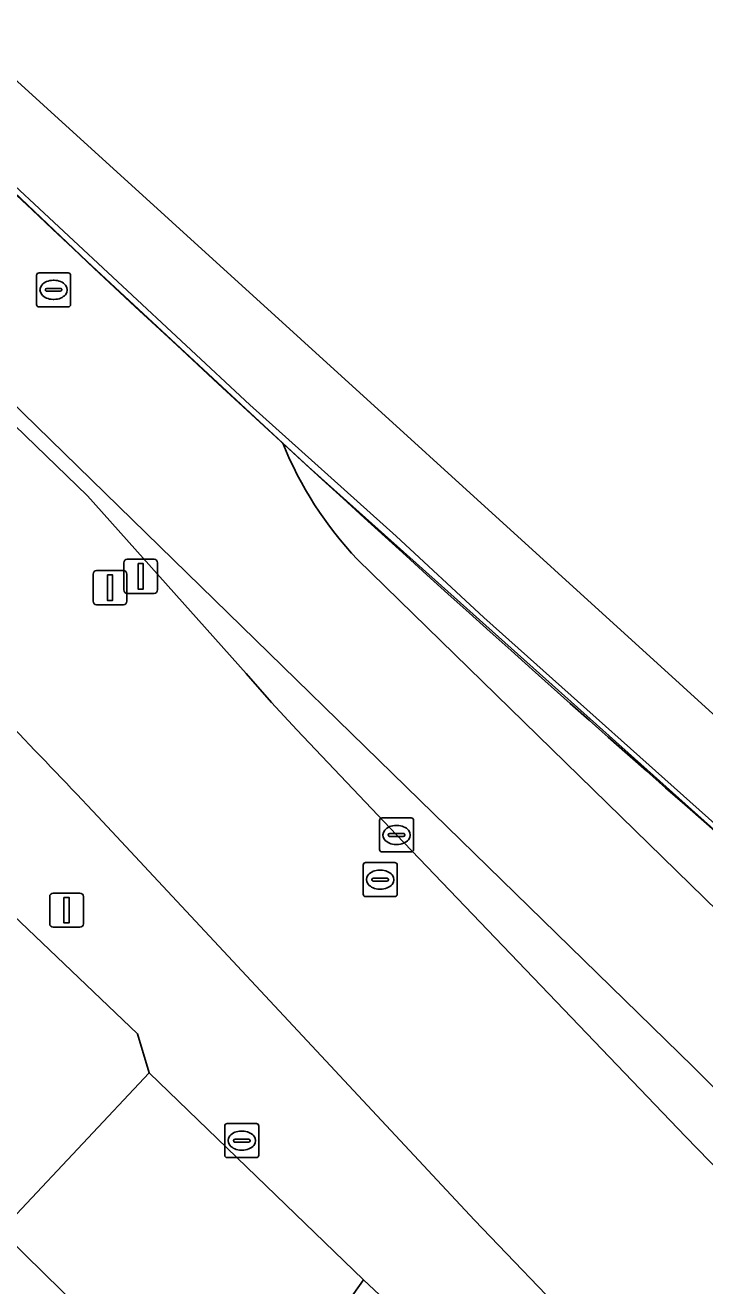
# Model space of a CAD drawing. Extents: x 159716 to 160783, y 383290 to 384031.
# Drawn here: x 160442.38 to 160462.33, y 383833.51 to 383870.51 of the extents above; entities that cross this region are included whole.
import ezdxf

# ---------------------------------------------------------------- set-up
doc = ezdxf.new("R2010")
doc.units = 0
for name, color, linetype in [('IMGEO_Berm_groen', 7, 'Continuous'), ('IMGEO_Drukknoppaal', 7, 'Continuous'), ('IMGEO_Fietspad_gesloten', 7, 'Continuous'), ('IMGEO_Geluidsscherm', 7, 'Continuous'), ('IMGEO_Groenvoorziening', 7, 'Continuous'), ('IMGEO_Hek', 7, 'Continuous'), ('IMGEO_Kolk', 7, 'Continuous'), ('IMGEO_Lichtmast', 7, 'Continuous'), ('IMGEO_Muur', 7, 'Continuous'), ('IMGEO_OVBaan_gesloten', 7, 'Continuous'), ('IMGEO_Rijbaan_lokaal_gesloten', 7, 'Continuous'), ('IMGEO_Rioolput', 7, 'Continuous'), ('IMGEO_Spoorbaan_halfverhard', 7, 'Continuous'), ('IMGEO_Verkeersregelinstallatiepaal', 7, 'Continuous')]:
    doc.layers.add(name, color=color, linetype=linetype)

msp = doc.modelspace()

# ---------------------------------------------------------------- linework, layer by layer
at = {"layer": 'IMGEO_Berm_groen'}
for points in [[(160419.877, 383880.211), (160424.394, 383875.853), (160439.015, 383861.717), (160444.207, 383856.699), (160448.866, 383851.484), (160449.608, 383850.636), (160450.346, 383849.83), (160453.278, 383846.745), (160461.762, 383837.892), (160463.166, 383836.445), (160464.774, 383834.863), (160469.824, 383829.916), (160476.512, 383823.816), (160478.186, 383822.316), (160479.882, 383820.892), (160489.062, 383813.093), (160490.746, 383811.585), (160492.088, 383810.291), (160492.69, 383810.875), (160485.425, 383817.141)], [(160470.963, 383830.915), (160461.989, 383839.935), (160428.652, 383872.461), (160425.525, 383875.59)]]:
    msp.add_lwpolyline(points, dxfattribs=at)
at = {"layer": 'IMGEO_Drukknoppaal'}
for p, q in [((160445.271, 383853.934), (160445.271, 383854.734)), ((160445.271, 383854.734), (160445.271, 383853.934)), ((160445.371, 383854.834), (160446.161, 383854.834)), ((160446.161, 383854.834), (160445.371, 383854.834)), ((160446.261, 383854.734), (160446.261, 383853.934)), ((160446.261, 383853.934), (160446.261, 383854.734)), ((160446.161, 383853.834), (160445.371, 383853.834)), ((160445.371, 383853.834), (160446.161, 383853.834))]:
    msp.add_line(p, q, dxfattribs=at)
msp.add_lwpolyline([(160445.691, 383854.709), (160445.841, 383854.709), (160445.841, 383853.959), (160445.691, 383853.959), (160445.691, 383854.709)], dxfattribs=at)
for centre, start, end in [((160445.371, 383854.734), 90, 180), ((160445.371, 383854.734), 90, 180), ((160446.161, 383854.734), 0, 90), ((160446.161, 383854.734), 360, 90), ((160445.371, 383853.934), 180, 270), ((160445.371, 383853.934), 180, 270), ((160446.161, 383853.934), 270, 0), ((160446.161, 383853.934), 270, 0)]:
    msp.add_arc(centre, 0.1, start, end, dxfattribs=at)
at = {"layer": 'IMGEO_Fietspad_gesloten'}
for points in [[(160449.937, 383858.246), (160444.192, 383863.572), (160437.764, 383869.67), (160431.407, 383875.842), (160425.122, 383882.088), (160418.26, 383888.908), (160410.995, 383896.697), (160407.872, 383900.035), (160404.249, 383903.964), (160400.654, 383907.919), (160397.087, 383911.899), (160393.276, 383916.219), (160389.324, 383920.771), (160387.918, 383922.408), (160387.009, 383923.465), (160383.703, 383927.366), (160336.884, 383983.521), (160335.571, 383984.161)], [(160425.525, 383875.59), (160428.652, 383872.461), (160461.989, 383839.935), (160470.963, 383830.915)], [(160474.851, 383832.275), (160464.338, 383842.914), (160452.131, 383854.825)]]:
    msp.add_lwpolyline(points, dxfattribs=at)
msp.add_arc((160460.038, 383862.31), 10.887, 201.9164, 223.4303, dxfattribs=at)
at = {"layer": 'IMGEO_Geluidsscherm'}
msp.add_lwpolyline([(160502.356, 383814.501), (160498.702, 383817.429), (160491.344, 383823.145), (160485.487, 383827.819), (160478.435, 383833.615), (160469.946, 383840.757), (160463.446, 383846.335), (160455.836, 383853.122), (160453.27, 383855.51), (160448.97, 383859.365), (160441.485, 383866.329), (160432.781, 383874.71), (160424.316, 383883.125), (160410.483, 383897.493), (160407.783, 383900.461), (160403.8, 383904.674), (160399.592, 383909.351), (160391.667, 383918.267), (160388.002, 383922.479)], dxfattribs=at)
at = {"layer": 'IMGEO_Groenvoorziening'}
for points in [[(160484.897, 383822.434), (160491.732, 383816.508), (160491.826, 383816.619), (160491.841, 383817.256), (160491.954, 383817.886), (160492.057, 383818.187), (160492.707, 383819.239), (160493.254, 383819.989), (160493.933, 383820.92), (160487.687, 383825.872), (160481.494, 383830.889), (160475.354, 383835.971), (160463.236, 383846.327), (160450.691, 383857.548), (160449.937, 383858.246)], [(160452.131, 383854.825), (160464.338, 383842.914), (160474.851, 383832.275)]]:
    msp.add_lwpolyline(points, dxfattribs=at)
msp.add_arc((160460.038, 383862.31), 10.887, 201.9164, 223.4303, dxfattribs=at)
at = {"layer": 'IMGEO_Hek'}
for points in [[(160439.959, 383846.399), (160440.079, 383846.237), (160445.673, 383840.906), (160446.019, 383839.765), (160440.161, 383833.54)], [(160452.305, 383833.686), (160446.019, 383839.765)], [(160447.509, 383826.879), (160447.786, 383827.298), (160452.305, 383833.686), (160454.18, 383831.941)]]:
    msp.add_lwpolyline(points, dxfattribs=at)
at = {"layer": 'IMGEO_Kolk'}
for p, q in [((160452.777, 383846.319), (160452.777, 383847.171)), ((160452.852, 383847.245), (160453.704, 383847.245)), ((160453.265, 383847.025), (160453.29, 383847.025)), ((160453.778, 383847.171), (160453.778, 383846.319)), ((160453.036, 383846.739), (160453.036, 383846.751)), ((160453.474, 383846.702), (160453.076, 383846.702)), ((160453.079, 383846.788), (160453.477, 383846.788)), ((160453.52, 383846.751), (160453.52, 383846.739)), ((160453.704, 383846.245), (160452.852, 383846.245)), ((160453.288, 383846.465), (160453.263, 383846.465)), ((160452.296, 383845.008), (160452.296, 383845.86)), ((160452.371, 383845.934), (160453.223, 383845.934)), ((160453.297, 383845.86), (160453.297, 383845.008)), ((160452.598, 383845.477), (160452.996, 383845.477)), ((160452.784, 383845.714), (160452.809, 383845.714)), ((160452.555, 383845.428), (160452.555, 383845.44)), ((160452.993, 383845.391), (160452.595, 383845.391)), ((160452.807, 383845.154), (160452.782, 383845.154)), ((160453.039, 383845.44), (160453.039, 383845.428)), ((160453.223, 383844.934), (160452.371, 383844.934)), ((160448.235, 383837.349), (160448.235, 383838.201)), ((160448.31, 383838.275), (160449.162, 383838.275)), ((160449.236, 383838.201), (160449.236, 383837.349)), ((160448.494, 383837.769), (160448.494, 383837.781)), ((160448.932, 383837.732), (160448.534, 383837.732)), ((160448.537, 383837.818), (160448.935, 383837.818)), ((160448.723, 383838.055), (160448.748, 383838.055)), ((160448.978, 383837.781), (160448.978, 383837.769)), ((160448.746, 383837.495), (160448.721, 383837.495)), ((160449.162, 383837.275), (160448.31, 383837.275))]:
    msp.add_line(p, q, dxfattribs=at)
for points in [[(160452.777, 383846.319), (160452.777, 383847.171)], [(160452.852, 383847.245), (160453.704, 383847.245)], [(160453.778, 383847.171), (160453.778, 383846.319)], [(160453.704, 383846.245), (160452.852, 383846.245)], [(160452.296, 383845.008), (160452.296, 383845.86)], [(160452.371, 383845.934), (160453.223, 383845.934)], [(160453.297, 383845.86), (160453.297, 383845.008)], [(160453.223, 383844.934), (160452.371, 383844.934)], [(160448.235, 383837.349), (160448.235, 383838.201)], [(160448.31, 383838.275), (160449.162, 383838.275)], [(160449.236, 383838.201), (160449.236, 383837.349)], [(160449.162, 383837.275), (160448.31, 383837.275)]]:
    msp.add_lwpolyline(points, dxfattribs=at)
for centre, radius, start, end in [((160452.854, 383847.169), 0.0765, 91.552, 178.448), ((160452.854, 383847.169), 0.0765, 91.552, 178.448), ((160453.702, 383847.169), 0.0765, 1.552, 88.448), ((160453.702, 383847.169), 0.0765, 1.552, 88.448), ((160453.076, 383846.748), 0.0403, 85.8775, 175.7526), ((160453.073, 383846.738), 0.0366, 178.938, 274.7102), ((160453.477, 383846.745), 0.043, 264.8664, 352.4533), ((160453.481, 383846.75), 0.0386, 1.7309, 96.639), ((160452.854, 383846.321), 0.0765, 181.552, 268.448), ((160452.854, 383846.321), 0.0765, 181.552, 268.448), ((160453.702, 383846.321), 0.0765, 271.552, 358.448), ((160453.702, 383846.321), 0.0765, 271.552, 358.448), ((160452.373, 383845.858), 0.0765, 91.552, 178.448), ((160452.373, 383845.858), 0.0765, 91.552, 178.448), ((160453.221, 383845.858), 0.0765, 1.552, 88.448), ((160453.221, 383845.858), 0.0765, 1.552, 88.448), ((160452.595, 383845.437), 0.0403, 85.8775, 175.7526), ((160453, 383845.439), 0.0386, 1.7309, 96.639), ((160452.592, 383845.427), 0.0366, 178.938, 274.7102), ((160452.996, 383845.434), 0.043, 264.8664, 352.4533), ((160452.373, 383845.01), 0.0765, 181.552, 268.448), ((160452.373, 383845.01), 0.0765, 181.552, 268.448), ((160453.221, 383845.01), 0.0765, 271.552, 358.448), ((160453.221, 383845.01), 0.0765, 271.552, 358.448), ((160448.312, 383838.199), 0.0765, 91.552, 178.448), ((160448.312, 383838.199), 0.0765, 91.552, 178.448), ((160449.16, 383838.199), 0.0765, 1.552, 88.448), ((160449.16, 383838.199), 0.0765, 1.552, 88.448), ((160448.534, 383837.778), 0.0403, 85.8775, 175.7526), ((160448.531, 383837.768), 0.0366, 178.938, 274.7102), ((160448.935, 383837.775), 0.043, 264.8664, 352.4533), ((160448.939, 383837.78), 0.0386, 1.7309, 96.639), ((160448.312, 383837.351), 0.0765, 181.552, 268.448), ((160448.312, 383837.351), 0.0765, 181.552, 268.448), ((160449.16, 383837.351), 0.0765, 271.552, 358.448), ((160449.16, 383837.351), 0.0765, 271.552, 358.448)]:
    msp.add_arc(centre, radius, start, end, dxfattribs=at)
for centre, major_axis, ratio, start_param, end_param in [((160453.264, 383846.745), (-0.387, 0.002), 0.722429, 4.712389, 7.853982), ((160453.289, 383846.745), (-0.39, 0.002), 0.717154, 1.570796, 4.712389), ((160452.783, 383845.434), (-0.387, 0.002), 0.722429, 4.712389, 7.853982), ((160452.808, 383845.434), (-0.39, 0.002), 0.717154, 1.570796, 4.712389), ((160448.722, 383837.775), (-0.387, 0.002), 0.722429, 4.712389, 7.853982), ((160448.747, 383837.775), (-0.39, 0.002), 0.717154, 1.570796, 4.712389)]:
    msp.add_ellipse(centre, major_axis=major_axis, ratio=ratio, start_param=start_param, end_param=end_param, dxfattribs=at)
at = {"layer": 'IMGEO_Lichtmast'}
for p, q in [((160443.096, 383844.138), (160443.096, 383844.938)), ((160443.096, 383844.938), (160443.096, 383844.138)), ((160443.196, 383845.038), (160443.986, 383845.038)), ((160443.986, 383845.038), (160443.196, 383845.038)), ((160444.086, 383844.938), (160444.086, 383844.138)), ((160444.086, 383844.138), (160444.086, 383844.938)), ((160443.986, 383844.038), (160443.196, 383844.038)), ((160443.196, 383844.038), (160443.986, 383844.038))]:
    msp.add_line(p, q, dxfattribs=at)
msp.add_lwpolyline([(160443.516, 383844.913), (160443.666, 383844.913), (160443.666, 383844.163), (160443.516, 383844.163), (160443.516, 383844.913)], dxfattribs=at)
for centre, start, end in [((160443.196, 383844.938), 90, 180), ((160443.196, 383844.938), 90, 180), ((160443.986, 383844.938), 0, 90), ((160443.986, 383844.938), 360, 90), ((160443.196, 383844.138), 180, 270), ((160443.196, 383844.138), 180, 270), ((160443.986, 383844.138), 270, 0), ((160443.986, 383844.138), 270, 0)]:
    msp.add_arc(centre, 0.1, start, end, dxfattribs=at)
at = {"layer": 'IMGEO_Muur'}
for centre, radius, start, end in [((160967.447, 384421.573), 764.958, 224.185862, 228.167968), ((160961.941, 384417.623), 758.345, 228.278908, 231.892086)]:
    msp.add_arc(centre, radius, start, end, dxfattribs=at)
at = {"layer": 'IMGEO_OVBaan_gesloten'}
for points in [[(160442.045, 383849.87), (160439.534, 383846.462), (160437.532, 383843.745), (160435.572, 383841.086), (160438.143, 383838.588), (160441.287, 383835.482), (160448.269, 383828.644), (160455.436, 383821.896), (160457.962, 383819.575), (160460.381, 383817.392), (160461.656, 383816.243), (160468.811, 383809.978)], [(160461.65, 383829.102), (160455.567, 383835.443), (160444.507, 383847.291)]]:
    msp.add_lwpolyline(points, dxfattribs=at)
msp.add_arc((160148.269, 383566.957), 407.853, 43.41998, 43.92087, dxfattribs=at)
at = {"layer": 'IMGEO_Rijbaan_lokaal_gesloten'}
for points in [[(160490.746, 383811.585), (160489.062, 383813.093), (160479.882, 383820.892), (160478.186, 383822.316), (160476.512, 383823.816), (160469.824, 383829.916), (160464.774, 383834.863), (160463.166, 383836.445), (160461.762, 383837.892), (160453.278, 383846.745), (160450.346, 383849.83), (160449.608, 383850.636), (160448.866, 383851.484), (160444.207, 383856.699), (160439.015, 383861.717), (160424.394, 383875.853)], [(160444.507, 383847.291), (160455.567, 383835.443), (160461.65, 383829.102)], [(160448.269, 383828.644), (160441.287, 383835.482)]]:
    msp.add_lwpolyline(points, dxfattribs=at)
msp.add_arc((160148.269, 383566.957), 407.853, 43.41998, 43.92087, dxfattribs=at)
at = {"layer": 'IMGEO_Rioolput'}
for p, q in [((160442.785, 383863.242), (160443.637, 383863.242)), ((160442.71, 383862.316), (160442.71, 383863.168)), ((160443.198, 383863.022), (160443.223, 383863.022)), ((160443.711, 383863.168), (160443.711, 383862.316)), ((160442.969, 383862.736), (160442.969, 383862.748)), ((160443.407, 383862.699), (160443.009, 383862.699)), ((160443.012, 383862.785), (160443.41, 383862.785)), ((160443.453, 383862.748), (160443.453, 383862.736)), ((160443.637, 383862.242), (160442.785, 383862.242)), ((160443.221, 383862.462), (160443.196, 383862.462))]:
    msp.add_line(p, q, dxfattribs=at)
for points in [[(160442.785, 383863.242), (160443.637, 383863.242)], [(160442.71, 383862.316), (160442.71, 383863.168)], [(160443.711, 383863.168), (160443.711, 383862.316)], [(160443.637, 383862.242), (160442.785, 383862.242)]]:
    msp.add_lwpolyline(points, dxfattribs=at)
for centre, radius, start, end in [((160442.787, 383863.166), 0.0765, 91.552, 178.448), ((160442.787, 383863.166), 0.0765, 91.552, 178.448), ((160443.635, 383863.166), 0.0765, 1.552, 88.448), ((160443.635, 383863.166), 0.0765, 1.552, 88.448), ((160443.009, 383862.745), 0.0403, 85.8775, 175.7526), ((160443.006, 383862.735), 0.0366, 178.938, 274.7102), ((160443.41, 383862.742), 0.043, 264.8664, 352.4533), ((160443.414, 383862.747), 0.0386, 1.7309, 96.639), ((160442.787, 383862.318), 0.0765, 181.552, 268.448), ((160442.787, 383862.318), 0.0765, 181.552, 268.448), ((160443.635, 383862.318), 0.0765, 271.552, 358.448), ((160443.635, 383862.318), 0.0765, 271.552, 358.448)]:
    msp.add_arc(centre, radius, start, end, dxfattribs=at)
for centre, major_axis, ratio, start_param, end_param in [((160443.197, 383862.742), (-0.387, 0.002), 0.722429, 4.712389, 7.853982), ((160443.222, 383862.742), (-0.39, 0.002), 0.717154, 1.570796, 4.712389)]:
    msp.add_ellipse(centre, major_axis=major_axis, ratio=ratio, start_param=start_param, end_param=end_param, dxfattribs=at)
at = {"layer": 'IMGEO_Spoorbaan_halfverhard'}
msp.add_lwpolyline([(160431.407, 383875.842), (160437.764, 383869.67), (160444.192, 383863.572), (160449.937, 383858.246), (160450.691, 383857.548), (160463.236, 383846.327), (160475.354, 383835.971), (160481.494, 383830.889), (160487.687, 383825.872), (160493.933, 383820.92), (160498.941, 383817.059), (160500, 383816.243), (160500.297, 383816.014), (160501.09, 383815.403), (160502.233, 383814.522), (160503.236, 383815.852), (160501.333, 383817.314), (160501.827, 383817.957), (160503.73, 383816.495), (160503.82, 383816.612), (160476.689, 383837.454), (160431.686, 383878.379)], dxfattribs=at)
at = {"layer": 'IMGEO_Verkeersregelinstallatiepaal'}
for p, q in [((160444.371, 383853.602), (160444.371, 383854.402)), ((160444.371, 383854.402), (160444.371, 383853.602)), ((160444.471, 383854.502), (160445.261, 383854.502)), ((160445.261, 383854.502), (160444.471, 383854.502)), ((160445.361, 383854.402), (160445.361, 383853.602)), ((160445.361, 383853.602), (160445.361, 383854.402)), ((160445.261, 383853.502), (160444.471, 383853.502)), ((160444.471, 383853.502), (160445.261, 383853.502))]:
    msp.add_line(p, q, dxfattribs=at)
msp.add_lwpolyline([(160444.791, 383854.377), (160444.941, 383854.377), (160444.941, 383853.627), (160444.791, 383853.627), (160444.791, 383854.377)], dxfattribs=at)
for centre, start, end in [((160444.471, 383854.402), 90, 180), ((160444.471, 383854.402), 90, 180), ((160445.261, 383854.402), 0, 90), ((160445.261, 383854.402), 360, 90), ((160444.471, 383853.602), 180, 270), ((160444.471, 383853.602), 180, 270), ((160445.261, 383853.602), 270, 0), ((160445.261, 383853.602), 270, 0)]:
    msp.add_arc(centre, 0.1, start, end, dxfattribs=at)

doc.saveas('drawing.dxf')
